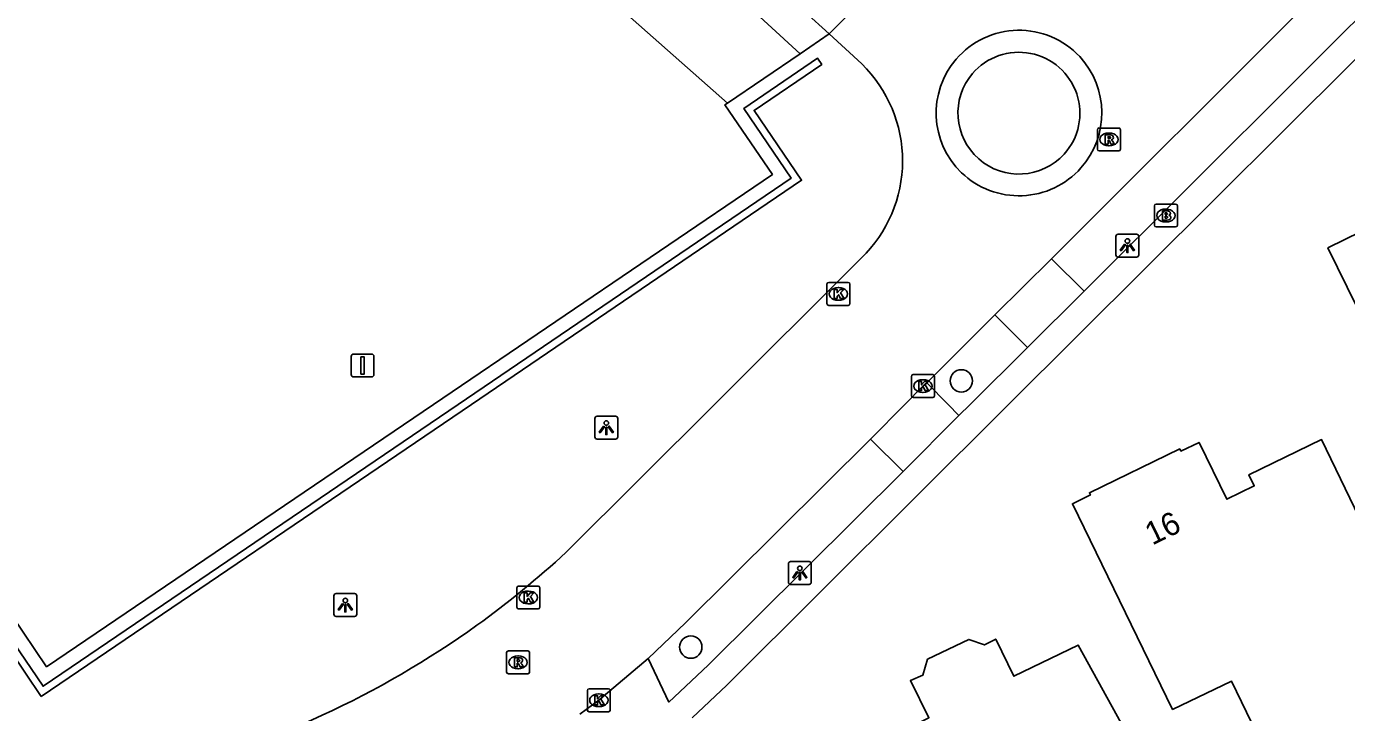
# Model space of a CAD drawing. Extents: x 160457 to 162082, y 388340 to 389736.
# Drawn here: x 160803.3 to 160861, y 389236.5 to 389266.5 of the extents above; entities that cross this region are included whole.
import ezdxf

# ---------------------------------------------------------------- set-up
doc = ezdxf.new("R2010")
doc.units = 0
for name, color, linetype in [('IMGEO_Boom', 7, 'Continuous'), ('IMGEO_Brandkraan', 7, 'Continuous'), ('IMGEO_Groenvoorziening', 7, 'Continuous'), ('IMGEO_Kolk', 7, 'Continuous'), ('IMGEO_Lichtpunt', 7, 'Continuous'), ('IMGEO_Muur', 7, 'Continuous'), ('IMGEO_Pand', 7, 'Continuous'), ('IMGEO_Pand_nummerreeks', 7, 'Continuous'), ('IMGEO_Rijbaan_lokaal_gesloten', 7, 'Continuous'), ('IMGEO_Rijbaan_lokaal_open', 7, 'Continuous'), ('IMGEO_Rioolput', 7, 'Continuous'), ('IMGEO_Sirene', 7, 'Continuous'), ('IMGEO_Voetpad_open', 7, 'Continuous')]:
    doc.layers.add(name, color=color, linetype=linetype)

msp = doc.modelspace()

# ---------------------------------------------------------------- linework, layer by layer
at = {"layer": 'IMGEO_Boom'}
for centre in [(160844.148, 389251.031), (160832.331, 389239.392)]:
    msp.add_circle(centre, 0.489, dxfattribs=at)
at = {"layer": 'IMGEO_Brandkraan'}
for p, q in [((160852.584, 389257.835), (160852.584, 389258.687)), ((160852.659, 389258.761), (160853.511, 389258.761)), ((160853.072, 389258.541), (160853.097, 389258.541)), ((160853.585, 389258.687), (160853.585, 389257.835)), ((160853.511, 389257.761), (160852.659, 389257.761)), ((160853.095, 389257.981), (160853.07, 389257.981))]:
    msp.add_line(p, q, dxfattribs=at)
for points in [[(160852.584, 389257.835), (160852.584, 389258.687)], [(160852.659, 389258.761), (160853.511, 389258.761)], [(160852.932, 389258.461), (160852.932, 389258.061), (160853.145, 389258.061)], [(160853.163, 389258.461), (160852.932, 389258.461)], [(160853.111, 389258.38), (160853.057, 389258.38), (160853.057, 389258.304)], [(160853.057, 389258.304), (160853.11, 389258.304)], [(160853.585, 389258.687), (160853.585, 389257.835)], [(160853.511, 389257.761), (160852.659, 389257.761)], [(160853.119, 389258.228), (160853.057, 389258.228), (160853.057, 389258.147)], [(160853.057, 389258.147), (160853.119, 389258.147)]]:
    msp.add_lwpolyline(points, dxfattribs=at)
for centre, radius, start, end in [((160852.661, 389258.685), 0.0765, 91.55205, 178.44795), ((160852.661, 389258.685), 0.0765, 91.55205, 178.44795), ((160853.112, 389258.342), 0.0379, 267.82845, 90.93552), ((160853.167, 389258.316), 0.145, 59.4692, 91.53667), ((160853.192, 389258.363), 0.0922, 285.51372, 58.15012), ((160853.197, 389258.171), 0.105, 301.31148, 78.98903), ((160853.509, 389258.685), 0.0765, 1.55205, 88.44795), ((160853.509, 389258.685), 0.0765, 1.55205, 88.44795), ((160852.661, 389257.837), 0.0765, 181.55205, 268.44795), ((160852.661, 389257.837), 0.0765, 181.55205, 268.44795), ((160853.12, 389258.187), 0.0404, 269.87594, 90.50774), ((160853.151, 389258.312), 0.251, 268.66757, 293.53466), ((160853.509, 389257.837), 0.0765, 271.55205, 358.44795), ((160853.509, 389257.837), 0.0765, 271.55205, 358.44795)]:
    msp.add_arc(centre, radius, start, end, dxfattribs=at)
for centre, major_axis, ratio, start_param, end_param in [((160853.071, 389258.261), (-0.387, 0.002), 0.722429, 4.712389, 7.853982), ((160853.096, 389258.261), (-0.39, 0.002), 0.717154, 1.570796, 4.712389)]:
    msp.add_ellipse(centre, major_axis=major_axis, ratio=ratio, start_param=start_param, end_param=end_param, dxfattribs=at)
at = {"layer": 'IMGEO_Groenvoorziening'}
msp.add_lwpolyline([(160833.929, 389263.171), (160823.069, 389272.792), (160826.176, 389275.379), (160837.102, 389265.337)], dxfattribs=at)
at = {"layer": 'IMGEO_Kolk'}
for p, q in [((160838.279, 389254.407), (160838.279, 389255.259)), ((160838.354, 389255.333), (160839.206, 389255.333)), ((160838.767, 389255.113), (160838.792, 389255.113)), ((160839.28, 389255.259), (160839.28, 389254.407)), ((160839.206, 389254.333), (160838.354, 389254.333)), ((160838.79, 389254.553), (160838.765, 389254.553)), ((160841.97, 389250.377), (160841.97, 389251.229)), ((160842.045, 389251.303), (160842.897, 389251.303)), ((160842.458, 389251.083), (160842.483, 389251.083)), ((160842.971, 389251.229), (160842.971, 389250.377)), ((160842.897, 389250.303), (160842.045, 389250.303)), ((160842.481, 389250.523), (160842.456, 389250.523)), ((160824.733, 389241.133), (160824.733, 389241.985)), ((160824.808, 389242.059), (160825.66, 389242.059)), ((160825.221, 389241.839), (160825.246, 389241.839)), ((160825.734, 389241.985), (160825.734, 389241.133)), ((160825.66, 389241.059), (160824.808, 389241.059)), ((160825.244, 389241.279), (160825.219, 389241.279)), ((160827.814, 389236.64), (160827.814, 389237.492)), ((160827.889, 389237.566), (160828.741, 389237.566)), ((160828.815, 389237.492), (160828.815, 389236.64)), ((160828.302, 389237.346), (160828.327, 389237.346)), ((160828.741, 389236.566), (160827.889, 389236.566)), ((160828.325, 389236.786), (160828.3, 389236.786))]:
    msp.add_line(p, q, dxfattribs=at)
for points in [[(160838.279, 389254.407), (160838.279, 389255.259)], [(160838.354, 389255.333), (160839.206, 389255.333)], [(160838.6, 389255.033), (160838.723, 389255.033), (160838.723, 389254.882), (160838.853, 389255.033), (160839.017, 389255.033), (160838.871, 389254.882), (160839.024, 389254.633), (160838.872, 389254.633), (160838.787, 389254.797), (160838.723, 389254.73), (160838.723, 389254.633), (160838.6, 389254.633), (160838.6, 389255.033)], [(160839.28, 389255.259), (160839.28, 389254.407)], [(160839.206, 389254.333), (160838.354, 389254.333)], [(160841.97, 389250.377), (160841.97, 389251.229)], [(160842.045, 389251.303), (160842.897, 389251.303)], [(160842.291, 389251.003), (160842.414, 389251.003), (160842.414, 389250.852), (160842.544, 389251.003), (160842.708, 389251.003), (160842.562, 389250.852), (160842.715, 389250.603), (160842.563, 389250.603), (160842.478, 389250.767), (160842.414, 389250.7), (160842.414, 389250.603), (160842.291, 389250.603), (160842.291, 389251.003)], [(160842.971, 389251.229), (160842.971, 389250.377)], [(160842.897, 389250.303), (160842.045, 389250.303)], [(160824.733, 389241.133), (160824.733, 389241.985)], [(160824.808, 389242.059), (160825.66, 389242.059)], [(160825.054, 389241.759), (160825.177, 389241.759), (160825.177, 389241.608), (160825.307, 389241.759), (160825.471, 389241.759), (160825.325, 389241.608), (160825.478, 389241.359), (160825.326, 389241.359), (160825.241, 389241.523), (160825.177, 389241.456), (160825.177, 389241.359), (160825.054, 389241.359), (160825.054, 389241.759)], [(160825.734, 389241.985), (160825.734, 389241.133)], [(160825.66, 389241.059), (160824.808, 389241.059)], [(160827.814, 389236.64), (160827.814, 389237.492)], [(160827.889, 389237.566), (160828.741, 389237.566)], [(160828.815, 389237.492), (160828.815, 389236.64)], [(160828.135, 389237.266), (160828.258, 389237.266), (160828.258, 389237.115), (160828.388, 389237.266), (160828.552, 389237.266), (160828.406, 389237.115), (160828.559, 389236.866), (160828.407, 389236.866), (160828.322, 389237.03), (160828.258, 389236.963), (160828.258, 389236.866), (160828.135, 389236.866), (160828.135, 389237.266)], [(160828.741, 389236.566), (160827.889, 389236.566)]]:
    msp.add_lwpolyline(points, dxfattribs=at)
for centre, start, end in [((160838.356, 389255.257), 91.55205, 178.44795), ((160838.356, 389255.257), 91.55205, 178.44795), ((160839.204, 389255.257), 1.55205, 88.44795), ((160839.204, 389255.257), 1.55205, 88.44795), ((160838.356, 389254.409), 181.55205, 268.44795), ((160838.356, 389254.409), 181.55205, 268.44795), ((160839.204, 389254.409), 271.55205, 358.44795), ((160839.204, 389254.409), 271.55205, 358.44795), ((160842.047, 389251.227), 91.55205, 178.44795), ((160842.047, 389251.227), 91.55205, 178.44795), ((160842.895, 389251.227), 1.55205, 88.44795), ((160842.895, 389251.227), 1.55205, 88.44795), ((160842.047, 389250.379), 181.55205, 268.44795), ((160842.047, 389250.379), 181.55205, 268.44795), ((160842.895, 389250.379), 271.55205, 358.44795), ((160842.895, 389250.379), 271.55205, 358.44795), ((160824.81, 389241.983), 91.55205, 178.44795), ((160824.81, 389241.983), 91.55205, 178.44795), ((160825.658, 389241.983), 1.55205, 88.44795), ((160825.658, 389241.983), 1.55205, 88.44795), ((160824.81, 389241.135), 181.55205, 268.44795), ((160824.81, 389241.135), 181.55205, 268.44795), ((160825.658, 389241.135), 271.55205, 358.44795), ((160825.658, 389241.135), 271.55205, 358.44795), ((160827.891, 389237.49), 91.55205, 178.44795), ((160827.891, 389237.49), 91.55205, 178.44795), ((160828.739, 389237.49), 1.55205, 88.44795), ((160828.739, 389237.49), 1.55205, 88.44795), ((160827.891, 389236.642), 181.55205, 268.44795), ((160827.891, 389236.642), 181.55205, 268.44795), ((160828.739, 389236.642), 271.55205, 358.44795), ((160828.739, 389236.642), 271.55205, 358.44795)]:
    msp.add_arc(centre, 0.0765, start, end, dxfattribs=at)
for centre, major_axis, ratio, start_param, end_param in [((160838.766, 389254.833), (-0.387, 0.002), 0.722429, 4.712389, 7.853982), ((160838.791, 389254.833), (-0.39, 0.002), 0.717154, 1.570796, 4.712389), ((160842.457, 389250.803), (-0.387, 0.002), 0.722429, 4.712389, 7.853982), ((160842.482, 389250.803), (-0.39, 0.002), 0.717154, 1.570796, 4.712389), ((160825.22, 389241.559), (-0.387, 0.002), 0.722429, 4.712389, 7.853982), ((160825.245, 389241.559), (-0.39, 0.002), 0.717154, 1.570796, 4.712389), ((160828.301, 389237.066), (-0.387, 0.002), 0.722429, 4.712389, 7.853982), ((160828.326, 389237.066), (-0.39, 0.002), 0.717154, 1.570796, 4.712389)]:
    msp.add_ellipse(centre, major_axis=major_axis, ratio=ratio, start_param=start_param, end_param=end_param, dxfattribs=at)
at = {"layer": 'IMGEO_Lichtpunt'}
for p, q in [((160850.904, 389257.347), (160850.904, 389256.54)), ((160850.904, 389257.347), (160850.904, 389256.54)), ((160851.806, 389257.442), (160850.998, 389257.442)), ((160851.806, 389257.442), (160850.998, 389257.442)), ((160851.9, 389256.54), (160851.9, 389257.347)), ((160851.9, 389256.54), (160851.9, 389257.347)), ((160850.998, 389256.446), (160851.806, 389256.446)), ((160850.998, 389256.446), (160851.806, 389256.446)), ((160828.142, 389249.389), (160828.142, 389248.582)), ((160828.142, 389249.389), (160828.142, 389248.582)), ((160829.044, 389249.484), (160828.236, 389249.484)), ((160829.044, 389249.484), (160828.236, 389249.484)), ((160829.138, 389248.582), (160829.138, 389249.389)), ((160829.138, 389248.582), (160829.138, 389249.389)), ((160828.236, 389248.488), (160829.044, 389248.488)), ((160828.236, 389248.488), (160829.044, 389248.488)), ((160836.594, 389243.034), (160836.594, 389242.227)), ((160836.594, 389243.034), (160836.594, 389242.227)), ((160837.496, 389243.129), (160836.688, 389243.129)), ((160837.496, 389243.129), (160836.688, 389243.129)), ((160837.59, 389242.227), (160837.59, 389243.034)), ((160837.59, 389242.227), (160837.59, 389243.034)), ((160836.688, 389242.133), (160837.496, 389242.133)), ((160836.688, 389242.133), (160837.496, 389242.133)), ((160816.741, 389241.632), (160816.741, 389240.825)), ((160816.741, 389241.632), (160816.741, 389240.825)), ((160817.643, 389241.727), (160816.835, 389241.727)), ((160817.643, 389241.727), (160816.835, 389241.727)), ((160817.737, 389240.825), (160817.737, 389241.632)), ((160817.737, 389240.825), (160817.737, 389241.632)), ((160816.835, 389240.731), (160817.643, 389240.731)), ((160816.835, 389240.731), (160817.643, 389240.731))]:
    msp.add_line(p, q, dxfattribs=at)
for points in [[(160851.278, 389257.011), (160851.317, 389256.983), (160851.129, 389256.721), (160851.091, 389256.748), (160851.278, 389257.011)], [(160851.38, 389256.963), (160851.427, 389256.963), (160851.427, 389256.641), (160851.38, 389256.641), (160851.38, 389256.963)], [(160851.49, 389256.983), (160851.528, 389257.01), (160851.715, 389256.748), (160851.676, 389256.72), (160851.49, 389256.983)], [(160828.516, 389249.053), (160828.555, 389249.025), (160828.367, 389248.763), (160828.329, 389248.79), (160828.516, 389249.053)], [(160828.728, 389249.025), (160828.766, 389249.052), (160828.953, 389248.79), (160828.914, 389248.762), (160828.728, 389249.025)], [(160828.618, 389249.005), (160828.665, 389249.005), (160828.665, 389248.683), (160828.618, 389248.683), (160828.618, 389249.005)], [(160836.968, 389242.698), (160837.007, 389242.67), (160836.819, 389242.408), (160836.781, 389242.435), (160836.968, 389242.698)], [(160837.18, 389242.67), (160837.218, 389242.697), (160837.405, 389242.435), (160837.366, 389242.407), (160837.18, 389242.67)], [(160837.07, 389242.65), (160837.117, 389242.65), (160837.117, 389242.328), (160837.07, 389242.328), (160837.07, 389242.65)], [(160817.115, 389241.296), (160817.154, 389241.268), (160816.966, 389241.006), (160816.928, 389241.033), (160817.115, 389241.296)], [(160817.217, 389241.248), (160817.264, 389241.248), (160817.264, 389240.926), (160817.217, 389240.926), (160817.217, 389241.248)], [(160817.327, 389241.268), (160817.365, 389241.295), (160817.552, 389241.033), (160817.513, 389241.005), (160817.327, 389241.268)]]:
    msp.add_lwpolyline(points, dxfattribs=at)
for centre in [(160851.403, 389257.145), (160828.641, 389249.187), (160837.093, 389242.832), (160817.24, 389241.43)]:
    msp.add_circle(centre, 0.0994, dxfattribs=at)
for centre, start, end in [((160850.998, 389257.347), 90, 180), ((160850.998, 389257.347), 90, 180), ((160851.806, 389257.347), 0, 90), ((160851.806, 389257.347), 0, 90), ((160850.998, 389256.54), 180, 270), ((160850.998, 389256.54), 180, 270), ((160851.806, 389256.54), 270, 0), ((160851.806, 389256.54), 270, 360), ((160828.236, 389249.389), 90, 180), ((160828.236, 389249.389), 90, 180), ((160829.044, 389249.389), 0, 90), ((160829.044, 389249.389), 0, 90), ((160828.236, 389248.582), 180, 270), ((160828.236, 389248.582), 180, 270), ((160829.044, 389248.582), 270, 0), ((160829.044, 389248.582), 270, 360), ((160836.688, 389243.034), 90, 180), ((160836.688, 389243.034), 90, 180), ((160837.496, 389243.034), 0, 90), ((160837.496, 389243.034), 0, 90), ((160836.688, 389242.227), 180, 270), ((160836.688, 389242.227), 180, 270), ((160837.496, 389242.227), 270, 0), ((160837.496, 389242.227), 270, 360), ((160816.835, 389241.632), 90, 180), ((160816.835, 389241.632), 90, 180), ((160817.643, 389241.632), 0, 90), ((160817.643, 389241.632), 0, 90), ((160816.835, 389240.825), 180, 270), ((160816.835, 389240.825), 180, 270), ((160817.643, 389240.825), 270, 0), ((160817.643, 389240.825), 270, 360)]:
    msp.add_arc(centre, 0.0946, start, end, dxfattribs=at)
at = {"layer": 'IMGEO_Muur'}
msp.add_lwpolyline([(160803.951, 389237.234), (160801.885, 389240.288), (160798.918, 389238.267), (160798.735, 389238.533), (160801.965, 389240.728), (160804.037, 389237.676), (160822.165, 389250), (160836.722, 389259.896), (160834.651, 389262.942), (160837.868, 389265.136), (160838.048, 389264.865), (160835.097, 389262.854), (160837.17, 389259.8), (160822.744, 389250), (160803.951, 389237.234)], dxfattribs=at)
at = {"layer": 'IMGEO_Pand'}
for points in [[(160873.139, 389257.662), (160876.667, 389250.467), (160875.715, 389250), (160870.372, 389247.38), (160869.087, 389250), (160868.839, 389250.505), (160867.81, 389250), (160864.349, 389248.302), (160863.516, 389250), (160860.16, 389256.842), (160861.612, 389257.56), (160861.434, 389257.921), (160861.893, 389258.505), (160862.516, 389258.804), (160863.26, 389258.826), (160863.436, 389258.467), (160864.301, 389258.892), (160867.258, 389260.344), (160870.936, 389262.15), (160873.139, 389257.662)], [(160865.662, 389236.488), (160865.365, 389236.345), (160865.508, 389236.048), (160863.942, 389235.292), (160863.803, 389235.58), (160860.23, 389233.857), (160860.369, 389233.569), (160858.776, 389232.8), (160858.633, 389233.097), (160858.336, 389232.954), (160855.948, 389237.904), (160853.374, 389236.662), (160849.003, 389245.656), (160849.79, 389246.043), (160849.742, 389246.141), (160853.691, 389248.057), (160853.739, 389247.958), (160854.535, 389248.343), (160855.741, 389245.856), (160856.945, 389246.439), (160856.708, 389246.928), (160859.883, 389248.467), (160865.662, 389236.488)], [(160853.237, 389232.227), (160852.239, 389231.678), (160853.981, 389228.508), (160851.179, 389226.968), (160850.091, 389228.947), (160842.718, 389224.896), (160840.971, 389228.075), (160839.877, 389227.473), (160836.653, 389233.34), (160837.406, 389233.695), (160837.627, 389234.379), (160839.433, 389235.242), (160840.11, 389234.999), (160842.732, 389236.304), (160841.923, 389237.929), (160842.468, 389238.166), (160842.673, 389238.857), (160844.483, 389239.726), (160845.155, 389239.489), (160845.649, 389239.744), (160846.438, 389238.115), (160849.253, 389239.477), (160853.237, 389232.227)]]:
    msp.add_lwpolyline(points, dxfattribs=at)
at = {"layer": 'IMGEO_Rijbaan_lokaal_gesloten'}
for points in [[(160838.371, 389266.203), (160842.524, 389270.359)], [(160848.091, 389256.368), (160858.987, 389267.272), (160862.113, 389270.389)], [(160837.317, 389267.173), (160838.371, 389266.203)], [(160838.371, 389266.203), (160839.803, 389264.886)], [(160839.779, 389256.397), (160833.364, 389250), (160826.882, 389243.536)], [(160845.616, 389253.922), (160848.091, 389256.368)], [(160842.642, 389250.949), (160845.616, 389253.922)], [(160840.181, 389248.482), (160841.68, 389250), (160842.472, 389250.802), (160842.642, 389250.949)], [(160830.464, 389238.895), (160832.095, 389240.446), (160840.181, 389248.482)], [(160830.464, 389238.895), (160828.316, 389237.065), (160827.481, 389236.456)]]:
    msp.add_lwpolyline(points, dxfattribs=at)
for centre, radius, start, end in [((160835.657, 389260.653), 5.925, 314.0826, 45.59343), ((160799.148, 389273.438), 40.784, 305.76382, 312.8454), ((160799.123, 389273.541), 40.882, 283.76854, 305.70818), ((160803.833, 389239.147), 6.09, 204.26547, 275.90781)]:
    msp.add_arc(centre, radius, start, end, dxfattribs=at)
at = {"layer": 'IMGEO_Rijbaan_lokaal_open'}
for centre, radius, start, end in [((160846.67, 389262.743), 3.618, 42.93289, 139.2983), ((160846.66, 389262.732), 2.668, 317.99686, 139.35853), ((160846.667, 389262.744), 3.619, 318.36271, 42.8851), ((160846.664, 389262.739), 3.616, 139.19605, 226.14814), ((160846.668, 389262.741), 2.668, 139.59823, 317.75716), ((160846.665, 389262.739), 3.617, 226.14303, 318.44873)]:
    msp.add_arc(centre, radius, start, end, dxfattribs=at)
at = {"layer": 'IMGEO_Rioolput'}
for p, q in [((160850.095, 389261.161), (160850.095, 389262.013)), ((160850.17, 389262.087), (160851.022, 389262.087)), ((160850.583, 389261.867), (160850.608, 389261.867)), ((160851.096, 389262.013), (160851.096, 389261.161)), ((160850.606, 389261.307), (160850.581, 389261.307)), ((160851.022, 389261.087), (160850.17, 389261.087)), ((160824.361, 389239.222), (160825.213, 389239.222)), ((160824.286, 389238.296), (160824.286, 389239.148)), ((160824.774, 389239.002), (160824.799, 389239.002)), ((160825.287, 389239.148), (160825.287, 389238.296)), ((160825.213, 389238.222), (160824.361, 389238.222)), ((160824.797, 389238.442), (160824.772, 389238.442))]:
    msp.add_line(p, q, dxfattribs=at)
for points in [[(160850.095, 389261.161), (160850.095, 389262.013)], [(160850.17, 389262.087), (160851.022, 389262.087)], [(160850.684, 389261.785), (160850.432, 389261.787), (160850.432, 389261.387)], [(160850.61, 389261.706), (160850.556, 389261.706), (160850.556, 389261.625)], [(160851.096, 389262.013), (160851.096, 389261.161)], [(160850.432, 389261.387), (160850.556, 389261.387), (160850.556, 389261.549), (160850.567, 389261.549)], [(160850.556, 389261.625), (160850.608, 389261.625)], [(160850.614, 389261.52), (160850.685, 389261.387), (160850.825, 389261.387), (160850.76, 389261.513)], [(160851.022, 389261.087), (160850.17, 389261.087)], [(160824.361, 389239.222), (160825.213, 389239.222)], [(160824.286, 389238.296), (160824.286, 389239.148)], [(160824.875, 389238.92), (160824.623, 389238.922), (160824.623, 389238.522)], [(160824.623, 389238.522), (160824.747, 389238.522), (160824.747, 389238.684), (160824.758, 389238.684)], [(160824.801, 389238.841), (160824.747, 389238.841), (160824.747, 389238.76)], [(160824.747, 389238.76), (160824.799, 389238.76)], [(160824.805, 389238.655), (160824.876, 389238.522), (160825.016, 389238.522), (160824.951, 389238.648)], [(160825.287, 389239.148), (160825.287, 389238.296)], [(160825.213, 389238.222), (160824.361, 389238.222)]]:
    msp.add_lwpolyline(points, dxfattribs=at)
for centre, radius, start, end in [((160850.172, 389262.011), 0.0765, 91.55205, 178.44795), ((160850.172, 389262.011), 0.0765, 91.55205, 178.44795), ((160850.616, 389261.61), 0.0964, 77.00612, 93.18647), ((160850.63, 389261.667), 0.0378, 276.66336, 79.67722), ((160850.683, 389261.675), 0.109, 350.36119, 89.41601), ((160851.02, 389262.011), 0.0765, 1.55205, 88.44795), ((160851.02, 389262.011), 0.0765, 1.55205, 88.44795), ((160850.172, 389261.163), 0.0765, 181.55205, 268.44795), ((160850.172, 389261.163), 0.0765, 181.55205, 268.44795), ((160850.566, 389261.496), 0.0533, 26.02933, 88.69889), ((160850.592, 389261.814), 0.19, 274.7715, 282.96867), ((160850.681, 389261.675), 0.112, 277.58423, 350.98172), ((160850.665, 389261.46), 0.108, 29.51342, 73.79051), ((160851.02, 389261.163), 0.0765, 271.55205, 358.44795), ((160851.02, 389261.163), 0.0765, 271.55205, 358.44795), ((160824.363, 389239.146), 0.0765, 91.55205, 178.44795), ((160824.363, 389239.146), 0.0765, 91.55205, 178.44795), ((160825.211, 389239.146), 0.0765, 1.55205, 88.44795), ((160825.211, 389239.146), 0.0765, 1.55205, 88.44795), ((160824.757, 389238.631), 0.0533, 26.02933, 88.69889), ((160824.783, 389238.949), 0.19, 274.7715, 282.96867), ((160824.807, 389238.745), 0.0964, 77.00612, 93.18647), ((160824.821, 389238.802), 0.0378, 276.66336, 79.67722), ((160824.874, 389238.81), 0.109, 350.36119, 89.41601), ((160824.872, 389238.81), 0.112, 277.58423, 350.98172), ((160824.856, 389238.595), 0.108, 29.51342, 73.79051), ((160824.363, 389238.298), 0.0765, 181.55205, 268.44795), ((160824.363, 389238.298), 0.0765, 181.55205, 268.44795), ((160825.211, 389238.298), 0.0765, 271.55205, 358.44795), ((160825.211, 389238.298), 0.0765, 271.55205, 358.44795)]:
    msp.add_arc(centre, radius, start, end, dxfattribs=at)
for centre, major_axis, ratio, start_param, end_param in [((160850.582, 389261.587), (-0.387, 0.002), 0.722429, 4.712389, 7.853982), ((160850.607, 389261.587), (-0.39, 0.002), 0.717154, 1.570796, 4.712389), ((160824.773, 389238.722), (-0.387, 0.002), 0.722429, 4.712389, 7.853982), ((160824.798, 389238.722), (-0.39, 0.002), 0.717154, 1.570796, 4.712389)]:
    msp.add_ellipse(centre, major_axis=major_axis, ratio=ratio, start_param=start_param, end_param=end_param, dxfattribs=at)
at = {"layer": 'IMGEO_Sirene'}
for p, q in [((160817.498, 389251.302), (160817.498, 389252.102)), ((160817.498, 389252.102), (160817.498, 389251.302)), ((160817.598, 389252.202), (160818.388, 389252.202)), ((160818.388, 389252.202), (160817.598, 389252.202)), ((160818.488, 389252.102), (160818.488, 389251.302)), ((160818.488, 389251.302), (160818.488, 389252.102)), ((160818.388, 389251.202), (160817.598, 389251.202)), ((160817.598, 389251.202), (160818.388, 389251.202))]:
    msp.add_line(p, q, dxfattribs=at)
msp.add_lwpolyline([(160817.918, 389252.077), (160818.068, 389252.077), (160818.068, 389251.327), (160817.918, 389251.327), (160817.918, 389252.077)], dxfattribs=at)
for centre, start, end in [((160817.598, 389252.102), 90, 180), ((160817.598, 389252.102), 90, 180), ((160818.388, 389252.102), 0, 90), ((160818.388, 389252.102), 360, 90), ((160817.598, 389251.302), 180, 270), ((160817.598, 389251.302), 180, 270), ((160818.388, 389251.302), 270, 0), ((160818.388, 389251.302), 270, 0)]:
    msp.add_arc(centre, 0.1, start, end, dxfattribs=at)
at = {"layer": 'IMGEO_Voetpad_open'}
for points in [[(160900.397, 389304.112), (160889.626, 389293.379), (160867.245, 389270.976), (160846.216, 389250), (160833.909, 389237.724), (160832.397, 389236.292)], [(160863.543, 389268.957), (160849.509, 389254.958)], [(160837.102, 389265.337), (160838.371, 389266.203)], [(160837.102, 389265.337), (160833.929, 389263.171)], [(160801.833, 389241.356), (160802.127, 389241.555), (160804.19, 389238.528), (160821.085, 389250), (160835.893, 389260.055), (160833.815, 389263.093), (160833.929, 389263.171)], [(160848.091, 389256.368), (160849.509, 389254.958)], [(160849.509, 389254.958), (160847.04, 389252.495)], [(160845.616, 389253.922), (160847.04, 389252.495)], [(160847.04, 389252.495), (160844.53, 389250), (160844.046, 389249.519)], [(160844.046, 389249.519), (160843.574, 389250), (160842.642, 389250.949)], [(160844.046, 389249.519), (160841.601, 389247.061)], [(160841.601, 389247.061), (160840.181, 389248.482)], [(160841.601, 389247.061), (160833.083, 389238.597), (160831.372, 389236.987), (160830.464, 389238.895)]]:
    msp.add_lwpolyline(points, dxfattribs=at)

# ---------------------------------------------------------------- texts
at = {"layer": 'IMGEO_Pand_nummerreeks'}
msp.add_text('16', height=1, rotation=25.88202, dxfattribs=at).set_placement((160852.486, 389243.827))

doc.saveas('drawing.dxf')
